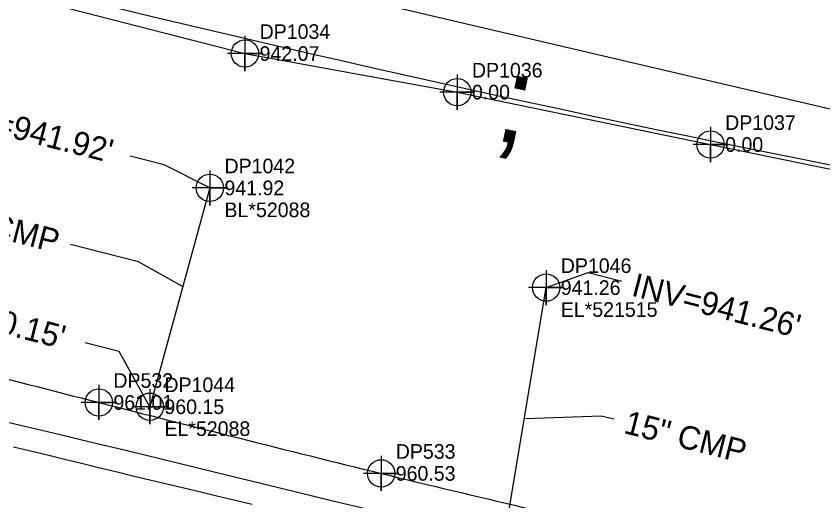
# Model space of a CAD drawing. Extents: x 1182322 to 1186765, y 572295 to 575411.
# Drawn here: x 1185705 to 1185843, y 573824.6 to 573907.5 of the extents above; entities that cross this region are included whole.
import ezdxf

# ---------------------------------------------------------------- set-up
doc = ezdxf.new("R2010")
doc.units = 0
for name, color, linetype in [('Exist Guardrail', 7, 'Continuous'), ('Exist Guardrail Cogo Elevation', 7, 'Continuous'), ('Exist Guardrail Cogo Number', 7, 'Continuous'), ('Exist Guardrail Cogo Point CELL', 7, 'Continuous'), ('Exist Other Culture Fence Line', 7, 'Continuous'), ('Exist Other Culture Fence Line Cogo Elevation', 7, 'Continuous'), ('Exist Other Culture Fence Line Cogo Number', 7, 'Continuous'), ('Exist Other Culture Fence Line Cogo Point CELL', 7, 'Continuous'), ('Exist Right of Way Control of Access CA Symbol CELL', 7, 'Continuous'), ('Exist Right of Way Line', 7, 'Continuous'), ('Exist Roads EOP', 7, 'Continuous'), ('Exist Roads EOT', 7, 'Continuous'), ('Exist Structure Minor Pipes CMP 15 Inch', 7, 'Continuous'), ('Exist Structure Minor Pipes CMP 15 Inch Cogo Comment', 7, 'Continuous'), ('Exist Structure Minor Pipes CMP 15 Inch Cogo Elevation', 7, 'Continuous'), ('Exist Structure Minor Pipes CMP 15 Inch Cogo Number', 7, 'Continuous'), ('Exist Structure Minor Pipes CMP 15 Inch Cogo Point CELL', 7, 'Continuous'), ('Exist Structure Minor Pipes CMP 15 Inch Invert', 7, 'Continuous'), ('Exist Structure Minor Pipes CMP 15 Inch Leader', 7, 'Continuous'), ('Exist Structure Minor Pipes CMP 15 Inch Text', 7, 'Continuous'), ('Exist Structure Minor Pipes CMP 8 Inch', 7, 'Continuous'), ('Exist Structure Minor Pipes CMP 8 Inch Cogo Comment', 7, 'Continuous'), ('Exist Structure Minor Pipes CMP 8 Inch Cogo Elevation', 7, 'Continuous'), ('Exist Structure Minor Pipes CMP 8 Inch Cogo Number', 7, 'Continuous'), ('Exist Structure Minor Pipes CMP 8 Inch Cogo Point CELL', 7, 'Continuous'), ('Exist Structure Minor Pipes CMP 8 Inch Invert', 7, 'Continuous'), ('Exist Structure Minor Pipes CMP 8 Inch Leader', 7, 'Continuous'), ('Exist Structure Minor Pipes CMP 8 Inch Text', 7, 'Continuous'), ('Sheet Layout Plan Border', 7, 'Continuous')]:
    doc.layers.add(name, color=color, linetype=linetype)

msp = doc.modelspace()

# ---------------------------------------------------------------- linework, layer by layer
at = {"layer": 'Exist Guardrail'}
msp.add_spline([(1185390.3, 573940.07), (1185437.01, 573922.28), (1185484.33, 573906.54), (1185526.22, 573893.43), (1185574.13, 573879.46), (1185622.33, 573866.54), (1185670.88, 573853.88), (1185719.13, 573841.46), (1185767.43, 573829.33), (1185816.18, 573817.9), (1185864.94, 573807.26), (1185913.93, 573797.57), (1185963.25, 573788.74), (1186012.41, 573780.34), (1186049.41, 573774.82)], degree=3, dxfattribs=at)
at = {"layer": 'Exist Guardrail Cogo Point CELL'}
for points in [[(1185719.13, 573844.46), (1185719.13, 573838.46), (1185719.13, 573841.46), (1185722.13, 573841.46), (1185716.13, 573841.46)], [(1185767.43, 573832.33), (1185767.43, 573826.33), (1185767.43, 573829.33), (1185770.43, 573829.33), (1185764.43, 573829.33)]]:
    msp.add_lwpolyline(points, dxfattribs=at)
for centre in [(1185719.13, 573841.46), (1185767.43, 573829.33)]:
    msp.add_circle(centre, 2.34, dxfattribs=at)
at = {"layer": 'Exist Other Culture Fence Line'}
msp.add_lwpolyline([(1185576.16, 573944.72), (1185627.61, 573931.32), (1185657.39, 573922.77), (1185698.44, 573912.89), (1185744.14, 573901.13), (1185780.46, 573894.53), (1185823.78, 573885.57), (1185871, 573875.87), (1185917.72, 573864.77), (1185990.6, 573852.56)], dxfattribs=at)
at = {"layer": 'Exist Other Culture Fence Line Cogo Point CELL'}
for points in [[(1185744.14, 573904.13), (1185744.14, 573898.13), (1185744.14, 573901.13), (1185747.14, 573901.13), (1185741.14, 573901.13)], [(1185780.46, 573897.53), (1185780.46, 573891.53), (1185780.46, 573894.53), (1185783.46, 573894.53), (1185777.46, 573894.53)], [(1185823.78, 573888.57), (1185823.78, 573882.57), (1185823.78, 573885.57), (1185826.78, 573885.57), (1185820.78, 573885.57)]]:
    msp.add_lwpolyline(points, dxfattribs=at)
for centre in [(1185744.14, 573901.13), (1185780.46, 573894.53), (1185823.78, 573885.57)]:
    msp.add_circle(centre, 2.34, dxfattribs=at)
at = {"layer": 'Exist Right of Way Control of Access CA Symbol CELL'}
msp.add_line((1185795.33, 573892.23), (1185795.33, 573892.23), dxfattribs=at)
at = {"layer": 'Exist Right of Way Line'}
msp.add_arc((1186442.72, 576894.22), 3071, 256.24258, 262.82154, dxfattribs=at)
at = {"layer": 'Exist Roads EOP'}
msp.add_lwpolyline([(1185700.62, 573838.78), (1185706.46, 573837.39), (1185712.3, 573836.01), (1185718.13, 573834.62), (1185723.97, 573833.23), (1185729.8, 573831.81), (1185735.63, 573830.39), (1185741.45, 573828.97), (1185747.28, 573827.55), (1185753.11, 573826.13), (1185758.94, 573824.71), (1185764.78, 573823.32)], dxfattribs=at)
at = {"layer": 'Exist Roads EOT'}
msp.add_lwpolyline([(1185704.53, 573833.89), (1185707.45, 573833.19), (1185710.36, 573832.48), (1185713.28, 573831.77), (1185716.19, 573831.06), (1185719.11, 573830.35), (1185722.02, 573829.64), (1185724.94, 573828.93), (1185727.86, 573828.23), (1185730.77, 573827.54), (1185733.69, 573826.84), (1185736.61, 573826.15), (1185739.53, 573825.45), (1185742.45, 573824.76), (1185745.37, 573824.07)], dxfattribs=at)
at = {"layer": 'Exist Structure Minor Pipes CMP 15 Inch'}
msp.add_line((1185779.22, 573762.16), (1185795.66, 573861.1), dxfattribs=at)
at = {"layer": 'Exist Structure Minor Pipes CMP 15 Inch Cogo Point CELL'}
msp.add_lwpolyline([(1185795.66, 573864.1), (1185795.66, 573858.1), (1185795.66, 573861.1), (1185798.66, 573861.1), (1185792.66, 573861.1)], dxfattribs=at)
msp.add_circle((1185795.66, 573861.1), 2.34, dxfattribs=at)
at = {"layer": 'Exist Structure Minor Pipes CMP 15 Inch Leader'}
for points in [[(1185795.66, 573861.1), (1185802.82, 573863.69), (1185808.63, 573862.2)], [(1185792.1, 573838.74), (1185805.06, 573839.19), (1185807.21, 573838.64)]]:
    msp.add_lwpolyline(points, dxfattribs=at)
at = {"layer": 'Exist Structure Minor Pipes CMP 8 Inch'}
msp.add_line((1185738.13, 573878.15), (1185727.86, 573840.73), dxfattribs=at)
at = {"layer": 'Exist Structure Minor Pipes CMP 8 Inch Cogo Point CELL'}
for points in [[(1185738.13, 573881.15), (1185738.13, 573875.15), (1185738.13, 573878.15), (1185741.13, 573878.15), (1185735.13, 573878.15)], [(1185727.86, 573843.73), (1185727.86, 573837.73), (1185727.86, 573840.73), (1185730.86, 573840.73), (1185724.86, 573840.73)]]:
    msp.add_lwpolyline(points, dxfattribs=at)
for centre in [(1185738.13, 573878.15), (1185727.86, 573840.73)]:
    msp.add_circle(centre, 2.34, dxfattribs=at)
at = {"layer": 'Exist Structure Minor Pipes CMP 8 Inch Leader'}
for points in [[(1185738.13, 573878.15), (1185730.29, 573882.1), (1185724.48, 573883.59)], [(1185733.44, 573861.29), (1185725.94, 573865.48), (1185714.3, 573868.46)], [(1185727.86, 573840.73), (1185722.63, 573850.17), (1185716.82, 573851.65)]]:
    msp.add_lwpolyline(points, dxfattribs=at)
at = {"layer": 'Sheet Layout Plan Border'}
msp.add_line((1185598.72, 573949.14), (1185890.83, 573880.78), dxfattribs=at)

# ---------------------------------------------------------------- texts
at = {"layer": 'Exist Guardrail Cogo Elevation'}
for s, p in [('961.01', (1185721.63, 573840.21)), ('960.53', (1185769.93, 573828.08))]:
    msp.add_text(s, height=2.5, dxfattribs=at).set_placement(p)
at = {"layer": 'Exist Guardrail Cogo Number'}
for s, p in [('DP532', (1185721.63, 573843.96)), ('DP533', (1185769.93, 573831.83))]:
    msp.add_text(s, height=2.5, dxfattribs=at).set_placement(p)
at = {"layer": 'Exist Other Culture Fence Line Cogo Elevation'}
for s, p in [('942.07', (1185746.64, 573899.88)), ('0.00', (1185782.96, 573893.28)), ('0.00', (1185826.28, 573884.32))]:
    msp.add_text(s, height=2.5, dxfattribs=at).set_placement(p)
at = {"layer": 'Exist Other Culture Fence Line Cogo Number'}
for s, p in [('DP1034', (1185746.64, 573903.63)), ('DP1036', (1185782.96, 573897.03)), ('DP1037', (1185826.28, 573888.07))]:
    msp.add_text(s, height=2.5, dxfattribs=at).set_placement(p)
at = {"layer": 'Exist Right of Way Control of Access CA Symbol CELL'}
msp.add_text(';', height=15, rotation=347.8305, dxfattribs=at).set_placement((1185786.42, 573886.48))
at = {"layer": 'Exist Structure Minor Pipes CMP 15 Inch Cogo Comment'}
msp.add_text('EL*521515', height=2.5, dxfattribs=at).set_placement((1185798.16, 573856.1))
at = {"layer": 'Exist Structure Minor Pipes CMP 15 Inch Cogo Elevation'}
msp.add_text('941.26', height=2.5, dxfattribs=at).set_placement((1185798.16, 573859.85))
at = {"layer": 'Exist Structure Minor Pipes CMP 15 Inch Cogo Number'}
msp.add_text('DP1046', height=2.5, dxfattribs=at).set_placement((1185798.16, 573863.6))
at = {"layer": 'Exist Structure Minor Pipes CMP 15 Inch Invert'}
msp.add_text("INV=941.26'", height=4, rotation=345.6405, dxfattribs=at).set_placement((1185810.07, 573859.77))
at = {"layer": 'Exist Structure Minor Pipes CMP 15 Inch Text'}
msp.add_text('15" CMP', height=4, rotation=345.7283, dxfattribs=at).set_placement((1185808.75, 573836.26))
at = {"layer": 'Exist Structure Minor Pipes CMP 8 Inch Cogo Comment'}
for s, p in [('BL*52088', (1185740.63, 573873.15)), ('EL*52088', (1185730.36, 573835.73))]:
    msp.add_text(s, height=2.5, dxfattribs=at).set_placement(p)
at = {"layer": 'Exist Structure Minor Pipes CMP 8 Inch Cogo Elevation'}
for s, p in [('941.92', (1185740.63, 573876.9)), ('960.15', (1185730.36, 573839.48))]:
    msp.add_text(s, height=2.5, dxfattribs=at).set_placement(p)
at = {"layer": 'Exist Structure Minor Pipes CMP 8 Inch Cogo Number'}
for s, p in [('DP1042', (1185740.63, 573880.65)), ('DP1044', (1185730.36, 573843.23))]:
    msp.add_text(s, height=2.5, dxfattribs=at).set_placement(p)
at = {"layer": 'Exist Structure Minor Pipes CMP 8 Inch Invert'}
for s, p in [("INV=941.92'", (1185692.45, 573889.72)), ("INV=960.15'", (1185684.3, 573857.91))]:
    msp.add_text(s, height=4, rotation=345.6405, dxfattribs=at).set_placement(p)
at = {"layer": 'Exist Structure Minor Pipes CMP 8 Inch Text'}
msp.add_text('8" CMP', height=4, rotation=345.6295, dxfattribs=at).set_placement((1185694.12, 573871.54))

doc.saveas('drawing.dxf')
